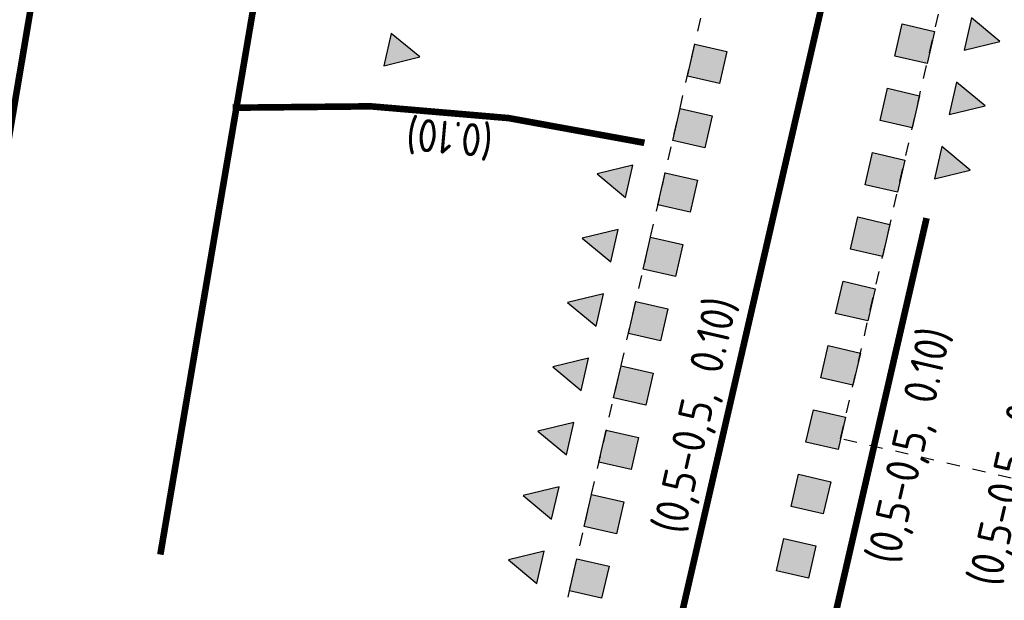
# Model space of a CAD drawing. Header units: metres. Extents: x 116958 to 118326, y 475500 to 477904.
# Tile 823 of 1001: x 117611.98 to 117626.89, y 476739.73 to 476748.52. Entities that reach past the tile are written whole.
import ezdxf

# ---------------------------------------------------------------- set-up
doc = ezdxf.new("R2010")
doc.units = ezdxf.units.M
doc.header["$LTSCALE"] = 0.2
for name, pattern in [('200-05-05', [5, 2.5, -2.5]), ('200-1-1', [10, 5, -5]), ('200-1-3', [20, 5, -15]), ('MATGRENS', [2, 1, -1])]:
    doc.linetypes.add(name, pattern=pattern)
doc.layers.get('0').update_dxf_attribs({"color": 6})
for name, color, linetype in [('N-WE-VH-MATERIAALGRENS-G', 251, 'MATGRENS'), ('N-WE-VW-MARKERING_DWARS_DRIEHOEK_5050-S', 1, 'Continuous'), ('N-WE-VW-MARKERING_DWARS_OVERSTEEK_BLOKSTREEP50-G', 1, 'Continuous'), ('N-WE-VW-MARKERING_LANGS_STREEP_050_050_010-G', 1, '200-05-05'), ('N-WE-VW-MARKERING_LANGS_STREEP_100_100_010-G', 1, '200-1-1'), ('N-WE-VW-MARKERING_LANGS_STREEP_100_300_010-G', 1, '200-1-3'), ('N-WE-VW-MARKERING_LANGS_STREEP_GETROKKEN_010-G', 1, 'Continuous'), ('N-WE-VW-MARKERING_TEKST-G', 7, 'Continuous')]:
    doc.layers.add(name, color=color, linetype=linetype)
doc.styles.get("Standard").update_dxf_attribs({"font": 'isocp.shx'})

# ---------------------------------------------------------------- blocks, each defined once
blk = doc.blocks.new('Haaitnd')
blk.add_lwpolyline([(500, 0), (0, 0), (250, -500), (500, 0)])
blk.add_solid([(0, 0), (500, 0), (250, -500)])
blk = doc.blocks.new('Blok500')
blk.add_lwpolyline([(0, 500), (500, 500), (500, 0), (0, 0), (0, 500)])
blk.add_solid([(0, 500), (500, 500), (0, 0), (500, 0)])

msp = doc.modelspace()

# ---------------------------------------------------------------- linework, layer by layer
at = {"layer": 'N-WE-VH-MATERIAALGRENS-G'}
for p, q in [((117619.922, 476738.214), (117623.467, 476753.695)), ((117624.407, 476742.176), (117626.774, 476752.456)), ((117646.478, 476737.086), (117624.407, 476742.176))]:
    msp.add_line(p, q, dxfattribs=at)
at = {"layer": 'N-WE-VW-MARKERING_LANGS_STREEP_050_050_010-G', "const_width": 0.1, "flags": 128}
for points in [[(117625.201, 476753.425), (117621.592, 476737.743)], [(117624.237, 476739.125), (117625.708, 476745.518)]]:
    msp.add_lwpolyline(points, dxfattribs=at)
at = {"layer": 'N-WE-VW-MARKERING_LANGS_STREEP_100_100_010-G', "const_width": 0.1, "flags": 128}
msp.add_lwpolyline([(117617.793, 476762.094), (117614.107, 476740.421)], dxfattribs=at)
at = {"layer": 'N-WE-VW-MARKERING_LANGS_STREEP_100_300_010-G', "flags": 128}
msp.add_lwpolyline([(117636.868, 476862.588, 0.1, 0.1, 0), (117627.204, 476821.904, 0.1, 0.1, 0.021571), (117625.631, 476813.731, 0.1, 0.1, -0.018854), (117624.201, 476806.075, 0.1, 0.1, 0), (117614.837, 476764.659, 0.1, 0.1, 0), (117609.095, 476730.617, 0, 0, 0)], format="xyseb", dxfattribs=at)
at = {"layer": 'N-WE-VW-MARKERING_LANGS_STREEP_GETROKKEN_010-G', "extrusion": (0, 0, -1), "const_width": 0.1, "flags": 128}
msp.add_lwpolyline([(-117615.202, 476747.19, 0.071454), (-117621.436, 476746.658)], format="xyb", dxfattribs=at)

# ---------------------------------------------------------------- block references
at = {"layer": 'N-WE-VW-MARKERING_DWARS_DRIEHOEK_5050-S', "xscale": 0.0009999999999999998, "yscale": 0.0009999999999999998, "zscale": 0.0009999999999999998}
for p, rotation in [((117626.276, 476748.063), 77.03630506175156), ((117617.492, 476747.825), 77.25951872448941), ((117626.051, 476747.088), 77.03630506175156), ((117625.827, 476746.114), 77.03630506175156), ((117621.263, 476746.318), 257.0603517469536), ((117621.039, 476745.344), 257.0603517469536), ((117620.815, 476744.369), 257.0603517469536), ((117620.591, 476743.394), 257.0603517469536), ((117620.367, 476742.42), 257.0603517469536), ((117620.143, 476741.445), 257.0603517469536), ((117619.919, 476740.471), 257.0603517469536)]:
    msp.add_blockref('Haaitnd', p, dxfattribs=dict(at, rotation=rotation))
at = {"layer": 'N-WE-VW-MARKERING_DWARS_OVERSTEEK_BLOKSTREEP50-G', "xscale": 0.001, "yscale": 0.001, "zscale": 0.001}
for p, rotation in [((117625.34, 476748.459), 257.027804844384), ((117622.199, 476748.155), 257.0861223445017), ((117625.116, 476747.484), 257.027804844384), ((117621.976, 476747.18), 257.0861223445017), ((117624.891, 476746.51), 257.027804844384), ((117621.752, 476746.206), 257.0861223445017), ((117624.667, 476745.535), 257.027804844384), ((117621.529, 476745.231), 257.0861223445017), ((117624.443, 476744.561), 257.027804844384), ((117621.305, 476744.256), 257.0861223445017), ((117624.218, 476743.586), 257.027804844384), ((117621.082, 476743.282), 257.0861223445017), ((117623.994, 476742.612), 257.027804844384), ((117620.858, 476742.307), 257.0861223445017), ((117623.769, 476741.637), 257.027804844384), ((117620.636, 476741.332), 257.0861223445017), ((117623.546, 476740.663), 257.027804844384), ((117620.413, 476740.357), 257.0861223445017)]:
    msp.add_blockref('Blok500', p, dxfattribs=dict(at, rotation=rotation))

# ---------------------------------------------------------------- texts
at = {"layer": 'N-WE-VW-MARKERING_TEKST-G'}
for s, rotation, p in [('(0.10)', 174.868, (117619.159, 476746.927)), ('(0,5-0,5, 0.10)', 77.0417, (117622.035, 476740.709)), ('(0,5-0,5, 0.10)', 77.0417, (117625.272, 476740.251)), ('(0,5-0,5, 0.10)', 77.0417, (117626.81, 476739.914))]:
    msp.add_text(s, height=0.5, rotation=rotation, dxfattribs=at).set_placement(p)

doc.saveas('drawing.dxf')
